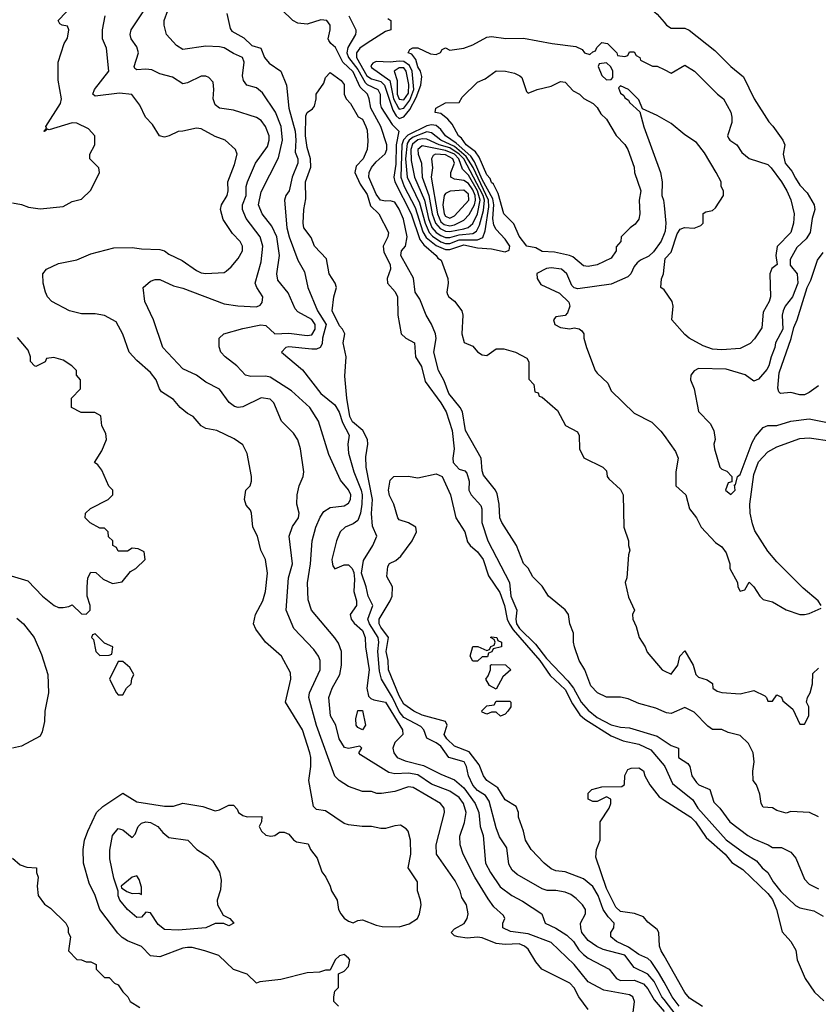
# Model space of a CAD drawing. Header units: inches. Extents: x 1793389 to 1900389, y 320802 to 470796.
# Tile 489 of 656: x 1867202 to 1870670, y 373238 to 377514. Entities that reach past the tile are written whole.
import ezdxf

# ---------------------------------------------------------------- set-up
doc = ezdxf.new("R2010")
doc.units = ezdxf.units.IN
doc.header["$MEASUREMENT"] = 0
doc.layers.add('B8367', color=7, linetype='Continuous')
doc.layers.add('B8377', color=7, linetype='Continuous')

msp = doc.modelspace()

# ---------------------------------------------------------------- linework, layer by layer
at = {"layer": 'B8367', "color": 2}
for points, elevation in [([(1870000, 377620.2), (1869950, 377635.3), (1869910, 377655.3), (1869882, 377658), (1869874, 377650), (1869892, 377632), (1869930, 377572), (1869970, 377538), (1870000, 377502.9)], 218), ([(1867170, 376718), (1867210, 376711.3), (1867239.6, 376699.6), (1867290, 376692), (1867390, 376702), (1867430, 376724.7), (1867470, 376734), (1867510, 376774), (1867548, 376850), (1867546, 376870), (1867506, 376910), (1867506, 376930), (1867528, 376970), (1867528, 377010), (1867500.4, 377040.4), (1867450, 377064), (1867430, 377065.2), (1867330, 377035.3), (1867322, 377038), (1867310, 377028), (1867306, 377030), (1867318, 377042), (1867315.3, 377050), (1867379, 377150), (1867384, 377170), (1867368.9, 377251.1), (1867368.7, 377330), (1867395.3, 377410), (1867410, 377434), (1867415.3, 377470), (1867410, 377486), (1867386, 377490), (1867376.4, 377496.4), (1867368.7, 377510), (1867437.6, 377582.4)], 222), ([(1869670, 373215.3), (1869629.7, 373269.6), (1869610, 373309.2), (1869590, 373329.3), (1869469.6, 373389.6), (1869442.4, 373422.4), (1869410, 373477.2), (1869394, 373490), (1869370, 373499.5), (1869310, 373497), (1869270, 373501.6), (1869210, 373526.3), (1869190, 373529.6), (1869145.1, 373525.1), (1869106, 373530), (1869090, 373535.3), (1869075.3, 373550), (1869090, 373564.7), (1869131.7, 373588.3), (1869145.2, 373610), (1869149.3, 373630), (1869141.2, 373670), (1869122, 373702), (1869114.5, 373730), (1869093.1, 373773.1), (1869011.8, 373890), (1869009.7, 373930.3), (1869046, 374070), (1869045.2, 374090), (1869029.2, 374110), (1868910, 374179.7), (1868890, 374182.4), (1868830, 374161.6), (1868772.5, 374152.5), (1868753.2, 374153.2), (1868730, 374162), (1868690, 374162), (1868630, 374184), (1868589.4, 374209.4), (1868570, 374228.7), (1868490, 374449), (1868457.6, 374570), (1868460.7, 374590), (1868506.6, 374690), (1868506.6, 374730), (1868499.3, 374750), (1868479.1, 374779.1), (1868392.7, 374870), (1868359.5, 374950), (1868369.5, 375090), (1868387, 375150), (1868372.3, 375270), (1868387, 375313), (1868412.3, 375350), (1868415.1, 375370), (1868405.2, 375410), (1868406, 375450), (1868416, 375490), (1868433.2, 375530), (1868436, 375550), (1868421.2, 375650), (1868408.9, 375688.9), (1868390, 375718), (1868339, 375770), (1868306, 375850), (1868290, 375866), (1868250, 375872), (1868170, 375832), (1868150, 375829.4), (1868134.2, 375834.2), (1868111.7, 375851.7), (1868069.5, 375909.5), (1868010, 375939.3), (1867970, 375969.3), (1867910, 375997.2), (1867823.7, 376090), (1867782.7, 376210), (1867745.2, 376290), (1867738, 376350), (1867770, 376378), (1867790, 376384.7), (1867810, 376384.7), (1867870, 376357.3), (1867910, 376347.3), (1868090, 376279.3), (1868149.5, 376270.5), (1868230, 376266.8), (1868246, 376274), (1868255.1, 376284.9), (1868258, 376310), (1868231.8, 376350), (1868224.2, 376370), (1868250, 376462), (1868258, 376530), (1868245.6, 376570), (1868185.1, 376650), (1868169.4, 376690), (1868169.5, 376709.5), (1868184.5, 376750), (1868185.6, 376790), (1868191.6, 376810), (1868225.1, 376890), (1868277.5, 376962.5), (1868285.6, 376990), (1868285.1, 377010), (1868269.4, 377050), (1868250, 377076), (1868230, 377089.3), (1868130, 377121.2), (1868070, 377129.4), (1868050, 377144), (1868041.2, 377170), (1868045.2, 377210), (1868042, 377242), (1868023.1, 377263.1), (1868010, 377268.7), (1867990, 377268.7), (1867930, 377239), (1867910, 377235.3), (1867864.7, 377264.7), (1867810, 377278), (1867775.3, 377295.3), (1867750, 377299.5), (1867710, 377295.3), (1867702, 377302), (1867699, 377310), (1867717, 377370), (1867710, 377395.3), (1867685.2, 377430), (1867681.2, 377450), (1867685.2, 377470), (1867752, 377570)], 214), ([(1869864.2, 373190), (1869872, 373250), (1869864, 373270), (1869850, 373278), (1869738.9, 373298.9), (1869670, 373334.5), (1869609.7, 373409.7), (1869510, 373506), (1869410, 373544.2), (1869333.1, 373553.1), (1869299, 373570), (1869299, 373590), (1869308.7, 373610), (1869303.1, 373623.1), (1869261.3, 373661.3), (1869235.4, 373695.4), (1869178.4, 373790), (1869127, 373890), (1869115.1, 373930), (1869112.5, 373967.5), (1869132.8, 374027.2), (1869140.5, 374070), (1869128.3, 374110), (1869110, 374136.3), (1869070, 374163.1), (1868990, 374194.3), (1868930, 374233.5), (1868890, 374241.5), (1868830, 374238), (1868804.8, 374244.7), (1868680.9, 374320.9), (1868674, 374330), (1868688, 374350), (1868678, 374358), (1868630, 374348.7), (1868612.7, 374352.7), (1868589.6, 374390), (1868574, 374450), (1868552, 374490), (1868544.5, 374570), (1868558.4, 374610), (1868591.5, 374670), (1868598.7, 374710), (1868598.4, 374770), (1868585.8, 374805.8), (1868569.7, 374829.7), (1868469.4, 374950), (1868453.8, 374993.8), (1868451.9, 375068.1), (1868464.2, 375150), (1868471.8, 375250), (1868487.3, 375310), (1868506.2, 375353.8), (1868522.9, 375377.1), (1868550, 375394.8), (1868610, 375402), (1868630, 375414), (1868638.7, 375430), (1868639.6, 375450), (1868630, 375472.3), (1868594.3, 375514.3), (1868544.8, 375624.7), (1868499.5, 375770), (1868460.9, 375830), (1868381.5, 375901.4), (1868290, 375960.7), (1868270, 375965.1), (1868204.8, 375964.8), (1868182, 375970), (1868145.2, 376010), (1868094, 376050), (1868075.3, 376070), (1868067.3, 376092.7), (1868068, 376130), (1868088, 376150), (1868170, 376173), (1868248.4, 376188.4), (1868270, 376186), (1868310, 376148.9), (1868370, 376152), (1868450, 376142), (1868470, 376144.9), (1868485.1, 376170), (1868484.2, 376190), (1868470, 376211.3), (1868410, 376244.5), (1868397.4, 376257.4), (1868367.6, 376327.6), (1868322.5, 376382.5), (1868318, 376410), (1868329.6, 376490), (1868317.7, 376570), (1868297, 376617), (1868254, 376670), (1868238, 376710), (1868250, 376766.8), (1868325.7, 376914.3), (1868343.1, 376990), (1868336.9, 377050), (1868312.2, 377112.2), (1868256.6, 377196.6), (1868230, 377218), (1868188.7, 377230), (1868173.2, 377250), (1868169.3, 377270), (1868176, 377330), (1868168.7, 377350), (1868130, 377366.6), (1868090, 377392), (1868070, 377396.2), (1868010, 377399.5), (1867910, 377384), (1867882, 377402), (1867839, 377450), (1867829.3, 377490), (1867829.3, 377510), (1867845.6, 377554.4)], 210), ([(1870000, 374508.2), (1869963.4, 374523.4), (1869890, 374544), (1869844.5, 374564.5), (1869810, 374570.8), (1869750, 374571), (1869710.7, 374590.7), (1869681.4, 374621.4), (1869656, 374690), (1869631, 374730), (1869611, 374790), (1869606, 374810), (1869606, 374850), (1869591, 374890), (1869584.7, 374930), (1869570, 374951.3), (1869498, 375010), (1869470, 375054), (1869430, 375094), (1869410, 375132), (1869390, 375152), (1869358.8, 375230), (1869294.8, 375330), (1869287.3, 375350), (1869283.8, 375410), (1869274.6, 375454.6), (1869267.3, 375470), (1869215.9, 375535.9), (1869210, 375554), (1869204.9, 375610), (1869138, 375730), (1869124.9, 375810), (1869114, 375830), (1869065.3, 375890), (1869045.3, 375945.3), (1869020.7, 375990), (1869000.7, 376070), (1869010.3, 376129.7), (1869006.7, 376150), (1868990, 376191), (1868967.3, 376230), (1868939.9, 376299.9), (1868918.8, 376330), (1868911.5, 376391.6), (1868857.1, 376490), (1868859.1, 376510), (1868876.3, 376530), (1868884.4, 376570), (1868867.7, 376647.7), (1868850, 376690.6), (1868830, 376720.7), (1868810, 376727.7), (1868790, 376724.9), (1868768.8, 376730), (1868750, 376755.5), (1868717.6, 376830), (1868719.6, 376850), (1868730, 376871.6), (1868750, 376896.9), (1868788.9, 376931.1), (1868796, 376950), (1868796, 376970), (1868770.2, 377050), (1868725.8, 377130), (1868719.7, 377170), (1868711.6, 377190), (1868680.4, 377220.4), (1868650, 377287.2), (1868604.4, 377330), (1868573.7, 377393.7), (1868553.4, 377410), (1868544, 377424), (1868541.3, 377430), (1868550.4, 377470), (1868550.3, 377490), (1868534.9, 377510), (1868510, 377512.6), (1868450, 377494.3), (1868410, 377498.7), (1868387.7, 377510), (1868338, 377558)], 206), ([(1868586, 373230), (1868566, 373250), (1868566, 373270), (1868570, 373294), (1868586, 373310), (1868586, 373370), (1868610, 373382), (1868630, 373402), (1868635.3, 373430), (1868630, 373438), (1868610, 373454), (1868590, 373448), (1868572, 373430), (1868550, 373386), (1868530, 373386), (1868503.6, 373376.4), (1868450, 373374), (1868335.3, 373344.7), (1868244.7, 373335.3), (1868230, 373328.7), (1868190, 373368), (1868130, 373388), (1868066, 373450), (1868006, 373470), (1867950, 373484), (1867930, 373484), (1867910, 373481.2), (1867810, 373444), (1867770, 373448.7), (1867730, 373489), (1867670, 373512.7), (1867647, 373527), (1867627.2, 373547.2), (1867549.2, 373650), (1867529.3, 373710), (1867503.3, 373763.3), (1867479.5, 373850), (1867477, 373910), (1867483.7, 373950), (1867498, 373990), (1867535.1, 374070), (1867562.7, 374097.3), (1867650, 374154), (1867710, 374116.4), (1867830, 374097.6), (1867870, 374098), (1867910.6, 374110.6), (1867996.9, 374096.9), (1868050, 374078), (1868070, 374082), (1868110, 374102), (1868130, 374102), (1868145.4, 374085.4), (1868152, 374070), (1868170, 374058), (1868190, 374051.3), (1868252.7, 374052.7), (1868252, 374030), (1868242, 374010), (1868252, 373990), (1868270, 373972), (1868292.9, 373967.1), (1868310, 373971.3), (1868330, 373984.7), (1868350, 373984.7), (1868370, 373976), (1868390, 373951.3), (1868403.5, 373943.5), (1868454.4, 373934.4), (1868464.7, 373910), (1868492.8, 373872.8), (1868513.2, 373813.2), (1868530.8, 373790), (1868550.6, 373750.6), (1868556, 373730), (1868581, 373690), (1868586, 373650), (1868596, 373630), (1868610, 373611.3), (1868630, 373598), (1868650, 373592), (1868670, 373602), (1868690, 373604.7), (1868750, 373580.7), (1868775.2, 373575.2), (1868850, 373574), (1868893.6, 373586.4), (1868929.4, 373610), (1868938.4, 373630), (1868944.5, 373670), (1868942.7, 373690), (1868929.4, 373730), (1868929.2, 373770), (1868889.2, 373830), (1868900.9, 373890), (1868899, 373950), (1868889.1, 373989.1), (1868880.2, 374000.2), (1868855.3, 374015.3), (1868830, 374013.2), (1868790, 374001.2), (1868770, 374001.2), (1868730, 374009.3), (1868689.5, 374009.5), (1868630, 374017.2), (1868610, 374022.7), (1868530, 374077.2), (1868490, 374084), (1868477.2, 374097.2), (1868457.2, 374210), (1868466, 374270), (1868466, 374310), (1868460.9, 374330), (1868429.3, 374430), (1868356, 374550), (1868379.3, 374650), (1868377.5, 374677.5), (1868339, 374750), (1868268.7, 374810), (1868226.8, 374866.8), (1868217.2, 374890), (1868226, 374930), (1868257.2, 374990), (1868269.4, 375030.6), (1868278, 375110), (1868269, 375170), (1868249, 375210), (1868234, 375270), (1868214, 375310), (1868209, 375370), (1868204, 375384), (1868185.6, 375405.6), (1868177.2, 375430), (1868184, 375470), (1868202, 375490), (1868208.7, 375510), (1868208.7, 375530), (1868189, 375630), (1868170, 375668), (1868133.2, 375693.2), (1868058, 375730), (1868010, 375739), (1867989.4, 375749.4), (1867955.3, 375790), (1867930, 375804), (1867899, 375830), (1867870, 375864), (1867818, 375898), (1867808.7, 375910), (1867794, 375950), (1867770, 375982), (1867710, 376033.2), (1867677.2, 376070), (1867650, 376148), (1867621.2, 376201.2), (1867570, 376229.2), (1867530, 376236), (1867470, 376236), (1867418, 376250), (1867342, 376290), (1867322, 376310), (1867314, 376330), (1867304, 376370), (1867302, 376410), (1867318, 376430), (1867370, 376454.8), (1867450, 376471), (1867510, 376497.3), (1867610, 376522.8), (1867690, 376524), (1867730, 376518), (1867810, 376516.3), (1867830.5, 376510.5), (1867850, 376496), (1867907.7, 376467.7), (1867970, 376424), (1867990, 376414.8), (1868010, 376410.8), (1868090, 376416), (1868098.6, 376421.4), (1868120.2, 376439.8), (1868150, 376476), (1868169.2, 376510), (1868169.2, 376530), (1868159.3, 376550), (1868125.6, 376585.6), (1868085.6, 376645.6), (1868074, 376690), (1868078.4, 376710), (1868102.9, 376750), (1868107, 376770), (1868106, 376810), (1868134.9, 376885.1), (1868146, 376930), (1868139, 376950), (1868094, 376990), (1868050, 377006), (1867990, 377039.3), (1867970, 377042.7), (1867910, 377029), (1867890, 377028.7), (1867850.7, 377009.3), (1867830, 377004), (1867809.3, 377009.3), (1867778.6, 377058.6), (1867748.7, 377090), (1867723.1, 377143.1), (1867688.9, 377188.9), (1867634.8, 377194.8), (1867530, 377181.2), (1867519, 377190), (1867526, 377210), (1867589.2, 377290), (1867578, 377390), (1867560.9, 377430), (1867560.9, 377470), (1867572.7, 377530)], 218), ([(1868100.8, 377540.8), (1868116, 377476), (1868123.6, 377463.6), (1868174.9, 377434.9), (1868210, 377402.4), (1868249.5, 377389.5), (1868265.1, 377350), (1868284.9, 377324.9), (1868335.3, 377290), (1868360.9, 377230), (1868371.1, 377130), (1868397.6, 377030), (1868401.5, 376990), (1868398.3, 376938.3), (1868409.5, 376910), (1868409.5, 376890), (1868385.1, 376830), (1868372.3, 376770), (1868357, 376750), (1868352, 376730), (1868362, 376610), (1868371.3, 376570), (1868409.7, 376469.7), (1868438, 376418), (1868452.3, 376350), (1868495.4, 376250), (1868532.1, 376190), (1868516.1, 376130), (1868514.8, 376105.3), (1868506, 376090), (1868490, 376083.1), (1868470, 376082.3), (1868370, 376093), (1868358, 376090), (1868338, 376070), (1868430, 375993.2), (1868509.8, 375889.8), (1868570, 375841.2), (1868589.7, 375809.7), (1868603.7, 375763.7), (1868632.3, 375710), (1868626, 375670), (1868629.4, 375630.6), (1868652.4, 375550), (1868684.5, 375470), (1868688.7, 375450), (1868687.6, 375410), (1868681.7, 375370), (1868670, 375339.1), (1868650, 375324.9), (1868615.3, 375310), (1868594, 375290), (1868577.2, 375250), (1868557.2, 375170), (1868558, 375158), (1868561.2, 375141.2), (1868570, 375128.7), (1868610, 375146.6), (1868630, 375145.6), (1868645.6, 375130), (1868652.7, 375112.7), (1868655.7, 375084.3), (1868652.3, 375030), (1868664.5, 374990), (1868663.7, 374970), (1868637.2, 374930), (1868641.2, 374910), (1868653.4, 374893.4), (1868690, 374860.9), (1868702, 374830), (1868703.7, 374790), (1868719.7, 374690), (1868709, 374610), (1868716.5, 374576.5), (1868726, 374566), (1868740.1, 374560.1), (1868790, 374549.4), (1868863.6, 374430), (1868866, 374410), (1868830, 374374.8), (1868822.7, 374350), (1868826, 374330), (1868841.2, 374310), (1868875.6, 374295.6), (1868955.3, 374275.3), (1869030, 374237.4), (1869090, 374213), (1869130, 374177.4), (1869179.1, 374110), (1869195.1, 374070), (1869201.3, 374010), (1869214.7, 373970), (1869224.7, 373850), (1869245.6, 373810), (1869287.5, 373747.5), (1869339.3, 373710), (1869385.3, 373685.3), (1869469, 373630), (1869484, 373590), (1869530, 373568.4), (1869578.1, 373538.2), (1869606.6, 373510), (1869630, 373474), (1869650, 373453.6), (1869670, 373437.6), (1869762, 373390), (1869793.2, 373350), (1869810, 373341.6), (1869870, 373342.2), (1869910, 373326.6), (1869930, 373304.2), (1869956.6, 373256.6), (1870000, 373206.5)], 206), ([(1868630.7, 377530), (1868660.7, 377470), (1868660.7, 377460.7), (1868660.5, 377450), (1868626.8, 377393.2), (1868622.7, 377370), (1868629.3, 377350), (1868670, 377297.8), (1868701.2, 377241.2), (1868710, 377232.8), (1868756.5, 377210), (1868766.3, 377190), (1868766.7, 377150), (1868771.7, 377131.7), (1868818.9, 377058.9), (1868848, 377030), (1868836.1, 376970), (1868834.4, 376885.6), (1868825.7, 376830), (1868831, 376810), (1868902.2, 376670), (1868939.5, 376559.5), (1868956.2, 376536.2), (1869010.5, 376490), (1869017.5, 376477.5), (1869031.3, 376470), (1869061, 376390), (1869062.8, 376370), (1869056, 376330), (1869059.8, 376319.8), (1869064.7, 376310), (1869090, 376291.3), (1869121, 376250), (1869126, 376230), (1869121, 376150), (1869131.3, 376111.3), (1869170, 376096), (1869190, 376070.8), (1869210, 376058.8), (1869230, 376056), (1869270, 376084.7), (1869303.6, 376083.6), (1869354, 376070), (1869403.6, 376043.6), (1869412.7, 376027.3), (1869412.7, 375952.7), (1869434, 375930), (1869438, 375898), (1869452.7, 375892.7), (1869458, 375878), (1869470, 375874), (1869536.9, 375816.9), (1869571.6, 375751.6), (1869623.6, 375723.6), (1869631.6, 375708.4), (1869632, 375650), (1869651.6, 375611.6), (1869734, 375570), (1869750, 375554), (1869752, 375530), (1869759.6, 375519.6), (1869810, 375474), (1869822, 375450), (1869824.7, 375310), (1869844.7, 375250), (1869844.7, 375230), (1869851, 375210), (1869844.7, 375190), (1869838, 375090), (1869831.3, 375070), (1869845.4, 375005.4), (1869872, 374950), (1869862, 374930), (1869864.7, 374910), (1869878.8, 374878.8), (1869891.3, 374830), (1869918, 374790), (1869926.4, 374766.4), (1869992, 374690), (1870000, 374686.1)], 210), ([(1868799.6, 377519.6), (1868814, 377510), (1868814, 377470), (1868790, 377462), (1868710, 377411.5), (1868679.3, 377390), (1868663.6, 377370), (1868664.5, 377350), (1868709.7, 377269.7), (1868730, 377256.6), (1868770, 377244.7), (1868786.2, 377230), (1868821.3, 377121.3), (1868836.2, 377096.2), (1868850, 377084.2), (1868870, 377091.2), (1868896, 377124), (1868924, 377176), (1868943.5, 377230), (1868947.6, 377267.6), (1868942.7, 377290), (1868930, 377309), (1868921.6, 377341.6), (1868904.5, 377364.5), (1868889, 377370), (1868896.4, 377383.6), (1868908.4, 377391.6), (1868930, 377392), (1868985.4, 377365.4), (1869010, 377362), (1869028.4, 377371.6), (1869036.4, 377383.6), (1869050, 377391.3), (1869070, 377382), (1869130, 377390.8), (1869170, 377404), (1869230, 377437.3), (1869250, 377440.7), (1869312.8, 377432.8), (1869390, 377433), (1869514, 377410), (1869616.9, 377396.9), (1869643.6, 377383.6), (1869654, 377370), (1869678, 377362), (1869690, 377374), (1869702, 377378), (1869707.3, 377392.7), (1869730, 377414), (1869754, 377410), (1869794, 377370), (1869798, 377358), (1869830, 377354), (1869842, 377358), (1869850, 377374), (1869870, 377374), (1869878, 377358), (1869894, 377350), (1869898, 377338), (1869950, 377312), (1869970, 377312), (1870000, 377297)], 214), ([(1870000, 373258.2), (1869990.8, 373270), (1869956.4, 373336.4), (1869930, 373368.2), (1869870, 373396.9), (1869830, 373450.8), (1869735.5, 373475.5), (1869707.9, 373487.9), (1869670, 373514), (1869642.9, 373550), (1869638, 373570), (1869637.2, 373590), (1869659.3, 373630), (1869659.3, 373650), (1869646, 373670), (1869617.7, 373697.7), (1869594.5, 373714.5), (1869570, 373724.5), (1869530, 373731.8), (1869491.9, 373731.9), (1869470, 373739.3), (1869361.2, 373801.2), (1869339.5, 373819.5), (1869326.2, 373846.2), (1869316.8, 373916.8), (1869285.3, 373965.3), (1869270, 374004), (1869240.5, 374120.5), (1869224.9, 374144.9), (1869190, 374166), (1869169.9, 374189.9), (1869151.2, 374230), (1869142, 374270), (1869131.8, 374290), (1869065.2, 374310), (1869030, 374358.7), (1869010, 374373.6), (1868970, 374392.7), (1868956, 374430), (1868944, 374444), (1868870, 374482.7), (1868850, 374509.7), (1868820.6, 374570), (1868773.1, 374650), (1868764.1, 374684.1), (1868756.5, 374770), (1868760.8, 374810), (1868758.2, 374830), (1868720.3, 374890), (1868713.1, 374910), (1868735.1, 374970), (1868714.5, 375010), (1868706.2, 375050), (1868685.8, 375110), (1868694.3, 375165.7), (1868735.1, 375230), (1868753.2, 375270), (1868733.4, 375313.4), (1868729.7, 375369.7), (1868734, 375430), (1868706.9, 375570), (1868704.9, 375615.1), (1868713.6, 375670), (1868711.6, 375690), (1868691.5, 375730), (1868646.7, 375766.7), (1868634.8, 375790), (1868622.3, 375870), (1868614, 375966), (1868619.3, 376050), (1868606, 376110), (1868614, 376150), (1868604, 376170), (1868590, 376184), (1868558.4, 376250), (1868565.1, 376310), (1868578, 376350), (1868572.3, 376370), (1868546, 376410), (1868534.7, 376474.7), (1868482, 376530), (1868467.5, 376567.5), (1868436, 376610), (1868432.7, 376630), (1868436, 376690), (1868444.8, 376735.2), (1868442.4, 376810), (1868466.3, 376873.7), (1868464.7, 376910), (1868450, 376958), (1868443.1, 377010), (1868443.7, 377096.3), (1868450, 377111.3), (1868472.9, 377127.1), (1868481.2, 377138.8), (1868489.3, 377170), (1868489.4, 377190), (1868522.5, 377237.5), (1868530, 377262), (1868550, 377284.7), (1868598, 377250), (1868610, 377232), (1868610.8, 377190), (1868618.8, 377170), (1868638, 377150), (1868671.3, 377091.3), (1868690, 377082), (1868704.7, 377050), (1868710, 377034), (1868713.2, 376986.8), (1868710.6, 376950), (1868692.7, 376910), (1868662.5, 376877.5), (1868657.3, 376850), (1868679.9, 376799.9), (1868710, 376754), (1868725.7, 376705.7), (1868760.7, 376670), (1868802.8, 376590), (1868800.7, 376570), (1868780.5, 376530), (1868783.4, 376503.4), (1868810.4, 376450), (1868812.2, 376430), (1868797.3, 376390), (1868798.8, 376370), (1868831.8, 376331.8), (1868843, 376310), (1868843.8, 376230), (1868858.8, 376150), (1868878, 376130), (1868916, 376110), (1868920.3, 376050), (1868947, 376007), (1868962, 375942), (1869030, 375850.4), (1869052.9, 375810), (1869080.2, 375730), (1869088.9, 375650), (1869082.3, 375610), (1869083.6, 375590), (1869110, 375562), (1869134.4, 375554.4), (1869143.7, 375543.7), (1869152.9, 375510), (1869151.8, 375470), (1869162.4, 375450), (1869204.6, 375404.6), (1869208.7, 375390), (1869208.9, 375330), (1869234, 375250), (1869328.5, 375070), (1869334.7, 375010), (1869360.2, 374950), (1869356.5, 374910), (1869359.3, 374890), (1869372.2, 374870), (1869441.7, 374801.7), (1869490, 374739), (1869582, 374642), (1869606.4, 374610), (1869639.1, 374550), (1869670, 374515.6), (1869710, 374483.6), (1869770, 374451.7), (1869810, 374441.7), (1869850, 374438.4), (1869970, 374402.4), (1870000, 374382.2)], 202), ([(1870000, 377080.3), (1869970, 377098), (1869906, 377126), (1869890, 377166), (1869846, 377210), (1869810, 377226), (1869802, 377218), (1869810, 377194), (1869824.7, 377184.7), (1869830, 377174), (1869844.7, 377164.7), (1869850, 377154), (1869894, 377114), (1869912, 377048), (1869983.8, 376850), (1869992.2, 376810), (1869990.3, 376750.3), (1869997.6, 376730), (1870000, 376706.6)], 214), ([(1870000, 376584.2), (1869987.5, 376552.5), (1869954.4, 376505.6), (1869933, 376487), (1869898, 376470), (1869882.5, 376457.5), (1869870, 376442), (1869854.8, 376410), (1869842.4, 376397.6), (1869770, 376365.2), (1869624.7, 376344.7), (1869609.1, 376349.1), (1869599.3, 376359.3), (1869578, 376410), (1869554, 376430), (1869510, 376436.3), (1869490, 376433.3), (1869448, 376412), (1869448.2, 376390), (1869464.2, 376364.2), (1869545.4, 376325.4), (1869586.4, 376286.4), (1869591, 376270), (1869579.8, 376240.2), (1869570, 376229), (1869530, 376222.7), (1869519.1, 376210), (1869524.9, 376190), (1869550, 376177.3), (1869590, 376171), (1869610, 376176), (1869630.7, 376170.7), (1869642, 376162), (1869651, 376150), (1869651, 376130), (1869662.8, 376090), (1869701, 375990), (1869710, 375978), (1869755.3, 375935.3), (1869770, 375902), (1869870, 375804.7), (1869946.4, 375766.4), (1869986.4, 375726.4), (1870000, 375707.6)], 214), ([(1870000, 376340.7), (1869986, 376350), (1869988, 376388), (1869997.2, 376410), (1870000, 376437.2)], 214), ([(1867150, 375102.8), (1867236.8, 375076.8), (1867301, 375010), (1867352, 374970), (1867370, 374961), (1867390, 374961), (1867415.3, 374964.7), (1867430, 374972), (1867470, 374934), (1867490, 374932), (1867508, 374950), (1867508, 374970), (1867495.3, 375010), (1867495.3, 375050), (1867498, 375090), (1867510, 375114), (1867532.7, 375112.7), (1867563.6, 375083.6), (1867605.4, 375065.4), (1867647.3, 375072.7), (1867683.1, 375116.9), (1867706, 375130), (1867746, 375170), (1867742, 375202), (1867716.4, 375216.4), (1867690, 375218), (1867670, 375206), (1867630, 375206), (1867622, 375222), (1867606, 375230), (1867606, 375250), (1867587.3, 375267.3), (1867586, 375290), (1867570, 375306), (1867550, 375306), (1867508.4, 375328.4), (1867486, 375350), (1867488, 375370), (1867508.9, 375391.1), (1867586, 375430), (1867606, 375450), (1867606, 375470), (1867588.4, 375488.4), (1867558, 375558), (1867540.4, 375580.4), (1867526, 375590), (1867558, 375642), (1867578, 375690), (1867576.4, 375716.4), (1867558, 375750), (1867553.6, 375793.6), (1867527.3, 375807.3), (1867468.4, 375808.4), (1867426, 375830), (1867426, 375870), (1867466, 375910), (1867466, 375950), (1867448, 375970), (1867448, 375990), (1867428, 376010), (1867390, 376035.3), (1867350, 376046), (1867318, 376042), (1867312.7, 376027.3), (1867272, 376008), (1867266, 376010), (1867248, 376030), (1867248, 376050), (1867238, 376078), (1867192.9, 376132.9)], 222), ([(1870000, 373333.5), (1869976.2, 373376.2), (1869943.1, 373423.1), (1869930, 373436.2), (1869890, 373453.6), (1869845, 373485), (1869793.2, 373510), (1869769.3, 373530), (1869769.2, 373550), (1869781.2, 373570), (1869782.7, 373590), (1869756.8, 373616.8), (1869735.1, 373650), (1869713.7, 373710), (1869690, 373749.5), (1869650, 373782.9), (1869570, 373812.7), (1869530, 373817.2), (1869510, 373826), (1869479, 373850), (1869422.7, 373910), (1869398, 373950), (1869389.3, 373990), (1869367, 374050), (1869367, 374070), (1869357.1, 374097.1), (1869310, 374125.1), (1869277.7, 374177.7), (1869229.6, 374210), (1869216.3, 374230), (1869197, 374277), (1869153.9, 374333.9), (1869090, 374358.3), (1869056.9, 374390), (1869045.4, 374410), (1869058, 374450), (1869050, 374466), (1868950, 374493.6), (1868913.2, 374510), (1868870, 374540.7), (1868850, 374577), (1868803.5, 374690), (1868801.5, 374730), (1868792.6, 374770), (1868803.1, 374830), (1868770, 374875.1), (1868763.1, 374890), (1868762.6, 374910), (1868810.8, 374989.2), (1868819.1, 375010), (1868820.5, 375050), (1868795.9, 375095.9), (1868800.9, 375139.1), (1868807.4, 375152.6), (1868835.1, 375165), (1868856.3, 375183.7), (1868905.6, 375250), (1868925.2, 375290), (1868922, 375310), (1868890, 375329), (1868850, 375342), (1868844, 375350), (1868826, 375410), (1868807.7, 375447.7), (1868803.7, 375470), (1868810, 375514), (1868826, 375530), (1868889.3, 375530.7), (1868930, 375524), (1869010, 375542), (1869036, 375530), (1869073, 375450), (1869096, 375350), (1869134, 375290), (1869146.2, 375246.2), (1869157.3, 375230), (1869190, 375202), (1869214, 375170), (1869238, 375098), (1869286.5, 375026.5), (1869307.4, 374970), (1869319.2, 374910), (1869328.2, 374888.2), (1869344, 374864), (1869460.2, 374730), (1869504.9, 374664.9), (1869570, 374604.9), (1869602.2, 374542.2), (1869634.5, 374494.5), (1869655.2, 374475.2), (1869770, 374403.6), (1869821.8, 374381.8), (1869890, 374367.8), (1869942.8, 374342.8), (1870000, 374274.5)], 198), ([(1867190, 374914.8), (1867218.8, 374890), (1867264, 374830), (1867296.7, 374756.7), (1867324, 374670), (1867327.3, 374590), (1867310.6, 374510), (1867310, 374466), (1867299.8, 374420.2), (1867290, 374402), (1867210, 374359), (1867170, 374349.3)], 218), ([(1870000, 373448.1), (1869987.6, 373470), (1869979.5, 373490), (1869977.2, 373550), (1869970, 373562), (1869930, 373594), (1869910, 373617), (1869871.2, 373631.2), (1869810, 373641.1), (1869790, 373659.5), (1869750, 373741.2), (1869703.2, 373876.8), (1869707, 373910), (1869722, 373950), (1869722.7, 374030), (1869762, 374090), (1869768.7, 374110), (1869768, 374128), (1869750, 374138), (1869710, 374118), (1869690, 374118), (1869670, 374128), (1869670, 374154), (1869686, 374170), (1869730, 374182), (1869816.4, 374183.6), (1869827.3, 374192.7), (1869828.9, 374231.1), (1869843.1, 374256.9), (1869856.4, 374263.6), (1869890, 374264.7), (1869910, 374251.3), (1869916, 374230), (1869937.3, 374190), (1869978, 374138), (1870000, 374124)], 194), ([(1867170, 373872), (1867203.6, 373843.6), (1867232.7, 373832.7), (1867274, 373830), (1867274, 373810), (1867282, 373790), (1867278, 373750), (1867282, 373710), (1867310, 373672), (1867334.8, 373654.8), (1867402, 373590), (1867412, 373570), (1867412, 373550), (1867422, 373530), (1867414, 373470), (1867450, 373432), (1867470, 373431.3), (1867490, 373422), (1867510, 373422), (1867534, 373410), (1867534, 373390), (1867570, 373354), (1867590, 373354), (1867614, 373330), (1867630, 373322), (1867650, 373292), (1867672, 373270), (1867682, 373250), (1867723.6, 373223.6)], 218)]:
    msp.add_lwpolyline(points, dxfattribs=dict(at, elevation=elevation))
for points, elevation in [([(1868850, 377333.8), (1868809.8, 377329.8), (1868750, 377332), (1868735.5, 377324.5), (1868727.2, 377312.8), (1868730, 377305.5), (1868809, 377249), (1868825, 377170), (1868846.2, 377130), (1868850, 377125), (1868870, 377129.3), (1868895.7, 377164.3), (1868912.7, 377210), (1868906.2, 377290), (1868894.7, 377314.7), (1868870, 377332.2)], 218), ([(1868850, 377305.3), (1868827.2, 377290), (1868840.2, 377250), (1868841, 377190), (1868850, 377168), (1868870, 377165.6), (1868890, 377194.9), (1868892.2, 377232.2), (1868880.6, 377290), (1868870, 377304.8)], 222), ([(1869750, 377326), (1869718, 377322), (1869714, 377310), (1869730, 377272), (1869750, 377252), (1869770, 377254), (1869778, 377262), (1869778, 377290), (1869768.4, 377308.4)], 214), ([(1869410, 377194), (1869448.9, 377211.1), (1869510, 377224.7), (1869550, 377244.7), (1869570, 377242), (1869605.4, 377205.4), (1869632, 377190), (1869651, 377171), (1869692, 377150), (1869710, 377132), (1869725.4, 377105.4), (1869750, 377082), (1869791.1, 377011.1), (1869830, 376971.3), (1869842, 376950), (1869870, 376874), (1869871.3, 376850), (1869898.8, 376770), (1869891, 376730), (1869894.8, 376670), (1869890, 376648), (1869874.4, 376625.6), (1869852, 376610), (1869814, 376570), (1869812, 376550), (1869792, 376528), (1869791.3, 376510), (1869770, 376478), (1869710, 376449), (1869670, 376441.2), (1869650, 376445.2), (1869603.2, 376483.2), (1869589.5, 376489.5), (1869524, 376504), (1869470, 376506.6), (1869442.7, 376522.7), (1869404, 376530), (1869370, 376574), (1869347.5, 376627.5), (1869304.5, 376670), (1869279.5, 376759.5), (1869259.4, 376799.4), (1869250, 376807), (1869244, 376824), (1869230, 376839.3), (1869197.2, 376917.2), (1869180.4, 376940.4), (1869140.5, 376970), (1869119.8, 376999.8), (1869107.3, 377010), (1869079.6, 377059.6), (1869061.5, 377081.5), (1869030, 377106), (1869006, 377110), (1869008.7, 377130), (1869050, 377152), (1869110, 377154), (1869123.1, 377176.9), (1869190, 377242), (1869223.1, 377256.9), (1869271.1, 377291.1), (1869310.9, 377290.9), (1869350, 377282), (1869374, 377270), (1869382, 377262), (1869402, 377202)], 210), ([(1868990, 377057), (1868970, 377052.2), (1868887.3, 377012.7), (1868867.9, 376992.1), (1868860.7, 376970), (1868857, 376830), (1868871.6, 376790), (1868918.6, 376698.6), (1868952.6, 376592.6), (1868967.1, 376567.1), (1869010, 376533), (1869050, 376515.5), (1869070, 376515.1), (1869130, 376536.6), (1869190, 376523.2), (1869250, 376519), (1869310, 376505.7), (1869326.8, 376513.2), (1869329.6, 376530), (1869310, 376560.7), (1869270, 376602), (1869260.9, 376620.9), (1869256.8, 376650), (1869260.2, 376710), (1869255.8, 376735.8), (1869210, 376820.3), (1869176.8, 376896.8), (1869160.5, 376920.5), (1869097.5, 376977.5), (1869050.9, 377010), (1869030, 377036.9), (1869010, 377053.8)], 214), ([(1868970, 377026.2), (1868910, 377003.2), (1868893, 376990), (1868884.5, 376975.5), (1868876.9, 376910), (1868884.6, 376830), (1868938, 376718), (1868961.7, 376630), (1868979.1, 376590), (1868993.9, 376573.9), (1869030, 376548.8), (1869050, 376542.1), (1869070, 376542.4), (1869110, 376558.4), (1869190, 376558), (1869212.3, 376567.7), (1869222.8, 376597.2), (1869238.3, 376701.7), (1869238.1, 376730), (1869171.4, 376871.4), (1869139.8, 376919.8), (1869090, 376962.8), (1869030.9, 376990), (1868990, 377022.4)], 218), ([(1868950, 376997), (1868930, 376991.6), (1868907.4, 376972.6), (1868900.4, 376950), (1868902.1, 376902.1), (1868915.8, 376830), (1868959.8, 376730), (1868977.1, 376650), (1868991.4, 376611.4), (1869010, 376590.2), (1869030, 376576.3), (1869050, 376568.2), (1869070, 376568.2), (1869110, 376580.1), (1869170, 376585.5), (1869185.1, 376594.9), (1869198.9, 376621.1), (1869215.4, 376684.6), (1869220.1, 376730), (1869214.9, 376750), (1869129.9, 376910), (1869110.4, 376930.4), (1869070, 376956.6), (1869023.5, 376970), (1868970, 376994.8)], 222), ([(1868950, 376965.7), (1868930.3, 376950), (1868931.4, 376930), (1868946.7, 376890), (1868949.3, 376830), (1868978.9, 376750), (1868993.3, 376670), (1869006.6, 376630), (1869026.9, 376606.8), (1869050, 376594.8), (1869070, 376593.8), (1869130, 376605.6), (1869148.5, 376611.5), (1869170, 376628.9), (1869189.4, 376670.6), (1869201.8, 376730), (1869189.5, 376770), (1869150, 376838.5), (1869124.4, 376864.4), (1869109.3, 376910), (1869090, 376929.9), (1869050, 376945.9)], 226), ([(1869006.8, 376930), (1868996.5, 376923.5), (1868990.3, 376910), (1868993.8, 376870), (1868988.2, 376830), (1869015.4, 376670), (1869030, 376636.5), (1869044.8, 376624.8), (1869070, 376619.1), (1869090, 376622.5), (1869130, 376643.2), (1869153, 376667), (1869176.3, 376710), (1869181.1, 376730), (1869179.1, 376750), (1869170, 376774.2), (1869150, 376802.5), (1869130, 376815.5), (1869090, 376821), (1869074, 376830), (1869074.2, 376850), (1869089.8, 376890), (1869082.9, 376910), (1869050, 376927.1)], 230), ([(1869130, 376773.5), (1869070.4, 376769.6), (1869050, 376759.3), (1869044.9, 376750), (1869039.6, 376710), (1869044.5, 376670), (1869050, 376660.3), (1869070, 376651.8), (1869090, 376661.7), (1869151.6, 376730), (1869150, 376755.6)], 234), ([(1867530, 374846), (1867518, 374842), (1867514, 374830), (1867522, 374822), (1867532, 374770), (1867550, 374752), (1867590, 374754), (1867602, 374758), (1867606, 374790), (1867570, 374806)], 222), ([(1869170, 374728), (1869158, 374750), (1869168.9, 374791.1), (1869191.6, 374791.6), (1869230, 374774), (1869242, 374778), (1869248, 374792), (1869262, 374798), (1869266, 374810), (1869262, 374822), (1869246, 374830), (1869250, 374834), (1869274, 374830), (1869278, 374818), (1869294, 374810), (1869294, 374790), (1869258, 374782), (1869252, 374768), (1869238, 374762), (1869232.7, 374747.3), (1869210, 374746), (1869190, 374728)], 194), ([(1867650, 374726), (1867630, 374726), (1867592, 374650), (1867622, 374590), (1867630, 374582), (1867650, 374582), (1867666, 374610), (1867686, 374630), (1867688.4, 374651.6), (1867698, 374670), (1867680.4, 374700.4)], 222), ([(1869270, 374606), (1869242, 374622), (1869226, 374650), (1869236.4, 374663.6), (1869246, 374690), (1869246, 374710), (1869250, 374714), (1869311.6, 374711.6), (1869334, 374690), (1869299.6, 374660.4)], 194), ([(1868690, 374429.7), (1868670, 374439), (1868662.7, 374450), (1868662, 374478), (1868670, 374514), (1868690, 374514), (1868704, 374450)], 206), ([(1869290, 374488.7), (1869270, 374506), (1869250, 374506), (1869230, 374498), (1869210, 374506), (1869208.4, 374511.6), (1869230, 374534), (1869262, 374538), (1869270, 374554), (1869330, 374554), (1869334, 374550), (1869334, 374530), (1869322, 374510), (1869310, 374498)], 194), ([(1868110, 373578), (1868088.4, 373588.4), (1868050, 373588.7), (1868010, 373569.3), (1867890, 373559.5), (1867830, 373562.9), (1867803.5, 373583.5), (1867770, 373635.3), (1867750, 373638), (1867730, 373615.3), (1867710, 373614), (1867670, 373649.2), (1867637.2, 373690), (1867630, 373708), (1867629.2, 373729.2), (1867610, 373786), (1867593.2, 373870), (1867593.6, 373906.4), (1867605.2, 373970), (1867630, 374001), (1867650, 373996), (1867690, 373962), (1867703.1, 373976.9), (1867716, 374010), (1867730, 374024), (1867750, 374030.4), (1867770, 374027.7), (1867801, 374010), (1867823.5, 373983.5), (1867850, 373962), (1867932, 373950), (1867971.3, 373910), (1868019, 373879), (1868039.9, 373859.9), (1868070, 373812), (1868076.8, 373776.8), (1868074.4, 373734.4), (1868058.8, 373690), (1868061, 373670), (1868084.7, 373624.7), (1868114, 373610), (1868132, 373590)], 214), ([(1867710, 373795.3), (1867690, 373789), (1867642, 373750), (1867643.6, 373743.6), (1867667.1, 373727.1), (1867690, 373718.8), (1867719.8, 373719.8), (1867730, 373714), (1867730, 373746), (1867720.2, 373780.2)], 214)]:
    msp.add_lwpolyline(points, close=True, dxfattribs=dict(at, elevation=elevation))
at = {"layer": 'B8377', "color": 2}
for points, elevation in [([(1870000, 377502.9), (1870011, 377490), (1870030, 377477.3), (1870090, 377477.3), (1870108.1, 377468.1), (1870219.9, 377379.9), (1870290.4, 377310.4), (1870345.1, 377265.1), (1870390.8, 377170), (1870454, 377070), (1870472, 377052), (1870516, 376990), (1870524.7, 376970), (1870517.3, 376930), (1870526, 376890), (1870555.3, 376855.3), (1870570, 376825.5), (1870590, 376795.5), (1870621.2, 376761.2), (1870652.2, 376710), (1870654.9, 376690), (1870643.1, 376650), (1870634.6, 376590), (1870617.4, 376562.6), (1870575.8, 376524.2), (1870547.8, 376472.2), (1870547, 376447), (1870578.4, 376410), (1870581.3, 376370), (1870557.1, 376310), (1870526, 376270), (1870516.4, 376250), (1870512.4, 376230), (1870514.9, 376170), (1870483.7, 376110), (1870481.3, 376090), (1870464.9, 376050), (1870454.9, 376010), (1870445.5, 375994.5), (1870410, 375953.2), (1870390, 375944), (1870351.9, 375971.9), (1870270, 375996), (1870150, 375999.3), (1870130.6, 375989.4), (1870116, 375970), (1870114.8, 375950), (1870131, 375910), (1870150, 375812), (1870199.8, 375759.8), (1870216, 375730), (1870221, 375690), (1870216, 375670), (1870218.8, 375650), (1870242, 375570), (1870250, 375562), (1870272.7, 375552.7), (1870294, 375530), (1870294, 375506), (1870278, 375502), (1870266, 375470), (1870290, 375452), (1870308, 375470), (1870306, 375494), (1870310, 375494), (1870318, 375530), (1870330, 375538), (1870383, 375677), (1870396.6, 375703.4), (1870430, 375742.8), (1870450, 375751), (1870490, 375750.7), (1870550, 375770.6), (1870630, 375780.5), (1870810, 375744.4)], 218), ([(1870000, 377297), (1870030, 377282), (1870090, 377316), (1870131.3, 377290), (1870231.3, 377190), (1870258, 377170), (1870290, 377112), (1870293.4, 377090), (1870293.4, 377066.6), (1870274.8, 377010), (1870279.8, 376999.8), (1870286, 376990), (1870316, 376970), (1870337.3, 376937.3), (1870370, 376911.3), (1870450, 376884.9), (1870464.9, 376870), (1870510.4, 376810), (1870533, 376770), (1870550, 376731.3), (1870564.9, 376670), (1870562, 376630), (1870550.7, 376590), (1870491, 376529), (1870484.7, 376490), (1870490.7, 376450), (1870467.1, 376432.9), (1870459.1, 376410), (1870461.3, 376310), (1870455.8, 376290), (1870430, 376244), (1870424.6, 376175.4), (1870391.8, 376128.2), (1870373, 376107), (1870330, 376086.3), (1870250, 376080.5), (1870210, 376082.4), (1870170, 376097), (1870109.2, 376130), (1870090, 376146), (1870034, 376210), (1870039.6, 376270), (1870035.1, 376290), (1870000.4, 376340.4), (1870000, 376340.7)], 214), ([(1870000, 376437.2), (1870004, 376476), (1870030, 376504.7), (1870056, 376584), (1870070, 376604.7), (1870089.2, 376610.8), (1870130, 376608), (1870159.7, 376620.3), (1870169.3, 376630), (1870170, 376672), (1870181.2, 376678.8), (1870210, 376684.7), (1870222.7, 376697.3), (1870258, 376750), (1870258, 376770), (1870248, 376790), (1870248, 376810), (1870226, 376850), (1870175.5, 376935.5), (1870140.2, 376980.2), (1870090, 377013.2), (1870030, 377062.7), (1870000, 377080.3)], 214), ([(1870000, 376706.6), (1870007.7, 376630), (1870004.5, 376595.5), (1870000, 376584.2)], 214), ([(1870670, 375924), (1870630, 375894), (1870610, 375885.2), (1870590, 375884), (1870550, 375895.3), (1870506, 375890), (1870498, 375898), (1870494, 375914), (1870500.1, 375979.9), (1870551.3, 376128.7), (1870563, 376177), (1870578.4, 376210), (1870621.6, 376350), (1870637.7, 376382.3), (1870666, 376470), (1870690, 376503)], 218), ([(1870000, 375707.6), (1870050, 375638), (1870061, 375610), (1870050.7, 375550), (1870051.3, 375490), (1870094, 375450), (1870110.6, 375390), (1870141, 375350), (1870161, 375310), (1870222.5, 375242.5), (1870250, 375224.7), (1870270, 375198), (1870284.9, 375150), (1870285.5, 375130), (1870318.8, 375070), (1870320.7, 375050), (1870330, 375031.3), (1870350, 375038), (1870370, 375071.3), (1870390, 375051.3), (1870416, 375010), (1870430, 374996), (1870470, 374986), (1870530, 374951), (1870590, 374931), (1870610, 374930.8), (1870630, 374934.8), (1870682, 374958)], 214), ([(1870682, 374970), (1870668.7, 374990), (1870604.2, 375044.2), (1870490, 375159.3), (1870450, 375206), (1870394.5, 375294.5), (1870383.9, 375323.9), (1870373.6, 375370), (1870371.6, 375410), (1870390, 375538), (1870410, 375593.4), (1870450, 375637.3), (1870490, 375658), (1870590, 375694.4), (1870630, 375697.1), (1870730, 375683.8)], 214), ([(1870000, 374686.1), (1870030, 374671.3), (1870059, 374710), (1870068.7, 374750), (1870090, 374772), (1870126, 374710), (1870138, 374670), (1870150, 374658), (1870186.4, 374646.4), (1870210.6, 374630.6), (1870212, 374610), (1870230, 374598), (1870251.1, 374591.1), (1870330, 374586), (1870390, 374601), (1870436.8, 374576.8), (1870444.7, 374570), (1870450, 374554), (1870470, 374554), (1870490, 374582), (1870510, 374571.3), (1870516, 374556), (1870558.8, 374518.8), (1870590, 374454), (1870610, 374454), (1870628, 374490), (1870628, 374530), (1870618, 374550), (1870622, 374570), (1870634, 374590), (1870644, 374630), (1870645.6, 374674.4), (1870670, 374698)], 210), ([(1870670, 374052), (1870631.1, 374071.1), (1870550, 374074.8), (1870530, 374067.3), (1870490, 374078.8), (1870470, 374091), (1870430, 374094), (1870422, 374110), (1870416, 374150), (1870401, 374190), (1870386.8, 374210), (1870384.9, 374250), (1870390.5, 374290), (1870386.8, 374330), (1870366, 374370), (1870330, 374404.7), (1870278, 374418), (1870250, 374431), (1870210, 374431.3), (1870190, 374446), (1870130, 374506.8), (1870090, 374526.8), (1870030, 374500.7), (1870010, 374504), (1870000, 374508.2)], 206), ([(1870000, 374382.2), (1870030, 374362), (1870062, 374350), (1870063, 374310), (1870103.5, 374283.5), (1870111.3, 374270), (1870120.3, 374230), (1870140.2, 374200.2), (1870150.2, 374190.2), (1870198, 374170), (1870216.1, 374116.1), (1870242.4, 374090), (1870285.5, 374030), (1870362.8, 373970), (1870390, 373955.5), (1870452, 373930), (1870470, 373918), (1870510, 373918.8), (1870550, 373898.8), (1870572.3, 373872.3), (1870610, 373781), (1870630, 373759.1), (1870670, 373739.1)], 202), ([(1870000, 374274.5), (1870003.8, 374270), (1870036.7, 374196.7), (1870125.2, 374125.3), (1870146.7, 374090), (1870270, 373952.4), (1870350, 373892.4), (1870400.6, 373860.6), (1870426, 373830), (1870450.4, 373810), (1870473.4, 373770), (1870507, 373727), (1870570, 373666.8), (1870590, 373656), (1870650, 373644), (1870690, 373620.7)], 198), ([(1870000, 374124), (1870115.8, 374050), (1870136, 374030), (1870182.4, 373962.4), (1870264.9, 373890), (1870294, 373854), (1870342.5, 373822.5), (1870450, 373719.3), (1870470, 373693.4), (1870488.2, 373650), (1870512.5, 373552.5), (1870550.8, 373510), (1870572.5, 373472.5), (1870577.3, 373430), (1870612.7, 373350), (1870653.4, 373290), (1870693, 373253)], 194), ([(1870167.3, 373227.3), (1870110, 373263.7), (1870090, 373289.3), (1870000, 373448.1)], 194), ([(1870065.7, 373230), (1870035.4, 373270), (1870000, 373333.5)], 198), ([(1870052.8, 373190), (1870000, 373258.2)], 202)]:
    msp.add_lwpolyline(points, dxfattribs=dict(at, elevation=elevation))

doc.saveas('drawing.dxf')
